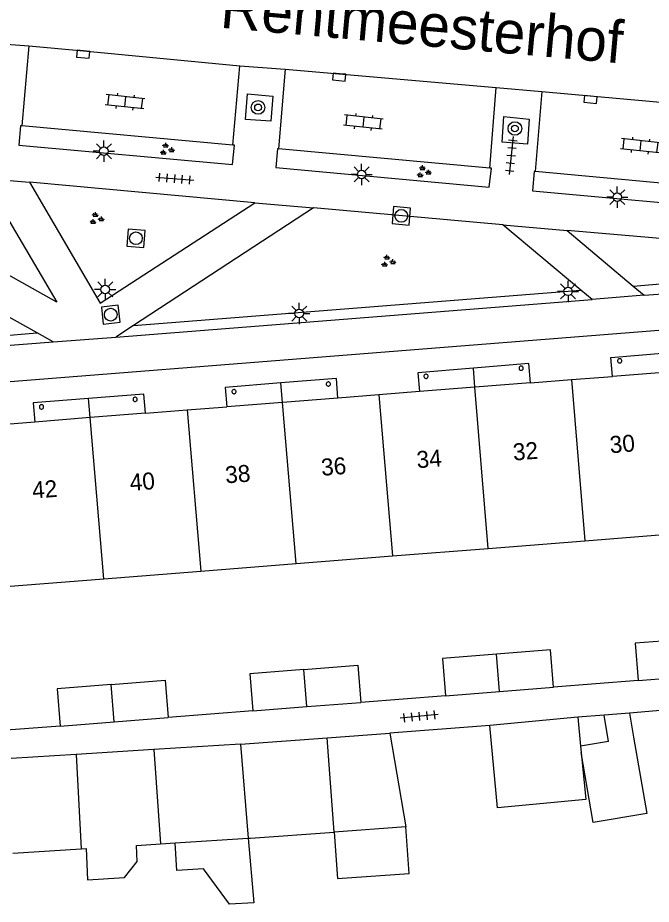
# Model space of a CAD drawing. Extents: x 132998 to 136004, y 396998 to 398512.
# Drawn here: x 133025.5 to 133062.8, y 397753.1 to 397805.4 of the extents above; entities that cross this region are included whole.
import ezdxf

# ---------------------------------------------------------------- set-up
doc = ezdxf.new("R2010")
doc.units = 0
for name, color, linetype in [('gg-afsc-erfafscheiding', 7, 'Continuous'), ('gg-afsc-muur', 7, 'Continuous'), ('gg-anno-huisnummerreeks BGT', 7, 'Continuous'), ('gg-anno-openbare ruimte label', 7, 'Continuous'), ('gg-bbg-bijgebouw', 7, 'Continuous'), ('gg-bbg-gedigitaliseerde bijgebouw', 7, 'Continuous'), ('gg-bbg-hoofdgebouw', 7, 'Continuous'), ('gg-bbg-luifel en loopbrug', 7, 'Continuous'), ('gg-bbg-onder overbouw', 7, 'Continuous'), ('gg-bbg-pand overbouw', 7, 'Continuous'), ('gg-bbg-pilaar onder overbouw', 7, 'Continuous'), ('gg-bbg-tussenscheiding', 7, 'Continuous'), ('gg-bbg-tussenscheiding niveau 01', 7, 'Continuous'), ('gg-knt-verharding', 7, 'Continuous'), ('gg-knt-verharding nz', 7, 'Continuous'), ('gt-grn-groengrens', 7, 'Continuous'), ('gt-grn-weggrens', 7, 'Continuous'), ('gt-symb-boom', 7, 'Continuous'), ('gt-symb-groenvak', 7, 'Continuous'), ('gt-symb-klinker verharding', 7, 'Continuous'), ('gt-symb-kolk', 7, 'Continuous'), ('gt-symb-lichtmast', 7, 'Continuous'), ('gt-symb-rioolschacht', 7, 'Continuous'), ('gt-symb-tegel verharding', 7, 'Continuous')]:
    doc.layers.add(name, color=color, linetype=linetype)

# ---------------------------------------------------------------- blocks, each defined once
blk = doc.blocks.new('gt0-KL1')
at = {"layer": 'gt-symb-klinker verharding'}
for p, q in [((-1.15, 0.3), (1.15, 0.3)), ((-1, -0.3), (-1, 0.3)), ((-0.5, 0.3), (-0.5, 0.45)), ((0, -0.3), (0, 0.3)), ((0.5, 0.3), (0.5, 0.45)), ((1, -0.3), (1, 0.3)), ((-1.15, -0.3), (1.15, -0.3)), ((-0.5, -0.45), (-0.5, -0.3)), ((0.5, -0.45), (0.5, -0.3))]:
    blk.add_line(p, q, dxfattribs=at)
blk = doc.blocks.new('gt0-RS')
at = {"layer": 'gt-symb-rioolschacht'}
blk.add_lwpolyline([(-0.5, -0.5), (0.5, -0.5), (0.5, 0.5), (-0.5, 0.5)], close=True, dxfattribs=at)
blk.add_circle((0, 0), 0.375, dxfattribs=at)
blk = doc.blocks.new('gt0-GRVAK')
at = {"layer": 'gt-symb-groenvak'}
for p, q in [((-0.11, 0.189), (-0.228, 0.24)), ((-0.182, 0.153), (0.088, 0.153)), ((-0.091, 0.211), (-0.156, 0.322)), ((-0.047, 0.214), (-0.047, 0.393)), ((-0.004, 0.211), (0.061, 0.322)), ((0.015, 0.189), (0.133, 0.24)), ((0.262, -0.052), (0.197, 0.059)), ((0.305, -0.049), (0.305, 0.13)), ((0.349, -0.052), (0.414, 0.059)), ((-0.245, -0.228), (-0.363, -0.177)), ((-0.318, -0.264), (-0.047, -0.264)), ((-0.226, -0.206), (-0.291, -0.095)), ((-0.183, -0.203), (-0.183, -0.024)), ((-0.139, -0.206), (-0.074, -0.095)), ((-0.12, -0.228), (-0.002, -0.177)), ((0.243, -0.074), (0.125, -0.023)), ((0.17, -0.11), (0.441, -0.11)), ((0.368, -0.074), (0.486, -0.023))]:
    blk.add_line(p, q, dxfattribs=at)
blk = doc.blocks.new('gt0-TEG1')
at = {"layer": 'gt-symb-tegel verharding'}
for p, q in [((-1.125, 0), (1.125, 0)), ((-0.9, -0.25), (-0.9, 0.25)), ((-0.45, -0.25), (-0.45, 0.25)), ((0, -0.25), (0, 0.25)), ((0.45, -0.25), (0.45, 0.25)), ((0.9, -0.25), (0.9, 0.25))]:
    blk.add_line(p, q, dxfattribs=at)
blk = doc.blocks.new('gt0-BOOM')
at = {"layer": 'gt-symb-boom'}
for radius in [0.4, 0.2]:
    blk.add_circle((0, 0), radius, dxfattribs=at)
blk = doc.blocks.new('gt0-KOLK')
at = {"layer": 'gt-symb-kolk'}
blk.add_lwpolyline([(0, 0), (0.375, 0), (0.375, 0.4), (-0.375, 0.4), (-0.375, 0), (0, 0)], dxfattribs=at)
blk = doc.blocks.new('gt0-LMAST')
at = {"layer": 'gt-symb-lichtmast'}
for p, q in [((-0.005, 0.246), (-0.005, 0.621)), ((-0.182, 0.173), (-0.447, 0.438)), ((0.172, 0.173), (0.437, 0.438)), ((-0.255, -0.004), (-0.63, -0.004)), ((-0.182, -0.181), (-0.447, -0.446)), ((-0.005, -0.254), (-0.005, -0.629)), ((0.437, -0.446), (0.172, -0.181)), ((0.245, -0.004), (0.62, -0.004))]:
    blk.add_line(p, q, dxfattribs=at)
blk.add_circle((-0.005, -0.004), 0.25, dxfattribs=at)

msp = doc.modelspace()

# ---------------------------------------------------------------- linework, layer by layer
at = {"layer": 'gg-afsc-erfafscheiding'}
for p, q in [((133064.998, 397764.623), (133061.563, 397764.347)), ((133060.061, 397764.227), (133058.517, 397764.103)), ((133053.318, 397763.606), (133047.436, 397763.165))]:
    msp.add_line(p, q, dxfattribs=at)
at = {"layer": 'gg-afsc-muur'}
for p, q in [((133062.071, 397766.267), (133057.075, 397765.873)), ((133050.718, 397765.368), (133045.71, 397764.974)), ((133039.341, 397764.476), (133034.353, 397764.089)), ((133027.979, 397763.58), (133022.972, 397763.187))]:
    msp.add_line(p, q, dxfattribs=at)
at = {"layer": 'gg-bbg-bijgebouw'}
for p, q in [((133062.071, 397766.267), (133065.252, 397766.516)), ((133053.897, 397765.621), (133057.075, 397765.873)), ((133050.718, 397765.368), (133053.897, 397765.621)), ((133039.341, 397764.476), (133042.525, 397764.725)), ((133042.525, 397764.725), (133045.71, 397764.974)), ((133031.166, 397763.835), (133034.353, 397764.089)), ((133058.517, 397764.103), (133053.318, 397763.606)), ((133027.979, 397763.58), (133031.166, 397763.835))]:
    msp.add_line(p, q, dxfattribs=at)
for points in [[(133065.081, 397768.709), (133061.9, 397768.46), (133062.071, 397766.267)], [(133053.723, 397767.814), (133050.544, 397767.561), (133050.718, 397765.368)], [(133057.075, 397765.873), (133056.901, 397768.066), (133053.723, 397767.814)], [(133042.354, 397766.918), (133039.17, 397766.669), (133039.341, 397764.476)], [(133042.354, 397766.918), (133045.538, 397767.167), (133045.71, 397764.974)], [(133030.991, 397766.028), (133034.178, 397766.282), (133034.353, 397764.089)], [(133030.991, 397766.028), (133027.804, 397765.773), (133027.979, 397763.58)]]:
    msp.add_lwpolyline(points, dxfattribs=at)
at = {"layer": 'gg-bbg-gedigitaliseerde bijgebouw'}
for p, q in [((133058.517, 397764.103), (133058.681, 397762.392)), ((133061.563, 397764.347), (133060.061, 397764.227)), ((133060.329, 397762.676), (133060.061, 397764.227)), ((133061.563, 397764.347), (133061.807, 397762.93)), ((133043.74, 397762.888), (133047.436, 397763.165)), ((133047.436, 397763.165), (133048.368, 397757.637)), ((133038.615, 397762.517), (133033.506, 397762.193)), ((133038.615, 397762.517), (133043.74, 397762.888)), ((133060.329, 397762.676), (133058.681, 397762.392)), ((133033.506, 397762.193), (133028.928, 397761.903)), ((133028.928, 397761.903), (133025.091, 397761.659)), ((133039.21, 397756.971), (133044.144, 397757.33)), ((133048.368, 397757.637), (133044.144, 397757.33)), ((133034.758, 397756.689), (133039.082, 397756.963)), ((133039.082, 397756.963), (133039.21, 397756.971)), ((133025.186, 397756.082), (133029.215, 397756.337)), ((133033.894, 397756.634), (133034.758, 397756.689))]:
    msp.add_line(p, q, dxfattribs=at)
for points in [[(133058.716, 397762.022), (133058.981, 397759.252), (133053.782, 397758.755), (133053.318, 397763.606)], [(133061.807, 397762.93), (133062.582, 397758.428), (133059.428, 397757.885), (133058.716, 397762.022)], [(133029.215, 397756.337), (133029.509, 397756.356), (133029.604, 397754.506), (133031.779, 397754.644), (133032.534, 397755.6), (133032.485, 397756.545), (133033.894, 397756.634)]]:
    msp.add_lwpolyline(points, dxfattribs=at)
at = {"layer": 'gg-bbg-hoofdgebouw'}
for p, q in [((133055.729, 397783.826), (133058.137, 397784.007)), ((133058.137, 397784.007), (133060.554, 397784.188)), ((133046.772, 397783.116), (133044.369, 397782.925)), ((133049.176, 397783.306), (133046.772, 397783.116)), ((133035.466, 397782.219), (133037.816, 397782.405)), ((133033.009, 397782.024), (133035.466, 397782.219)), ((133026.48, 397781.507), (133024.059, 397781.315)), ((133058.94, 397774.509), (133064.624, 397774.959)), ((133047.578, 397773.609), (133053.237, 397774.057)), ((133053.237, 397774.057), (133058.94, 397774.509)), ((133041.902, 397773.159), (133047.578, 397773.609)), ((133036.271, 397772.713), (133041.902, 397773.159)), ((133030.555, 397772.26), (133036.271, 397772.713)), ((133024.786, 397771.803), (133030.555, 397772.26))]:
    msp.add_line(p, q, dxfattribs=at)
at = {"layer": 'gg-bbg-luifel en loopbrug'}
for points in [[(133044.144, 397757.33), (133044.344, 397754.582), (133048.568, 397754.889), (133048.368, 397757.637)], [(133039.082, 397756.963), (133039.402, 397753.161), (133037.965, 397753.07), (133036.429, 397755.164), (133034.871, 397755.065), (133034.758, 397756.689)]]:
    msp.add_lwpolyline(points, dxfattribs=at)
at = {"layer": 'gg-bbg-onder overbouw'}
for p, q in [((133063.821, 397784.451), (133060.554, 397784.188)), ((133052.451, 397783.566), (133049.176, 397783.306)), ((133055.729, 397783.826), (133052.451, 397783.566)), ((133044.369, 397782.925), (133041.098, 397782.665)), ((133041.098, 397782.665), (133037.816, 397782.405)), ((133033.009, 397782.024), (133029.751, 397781.766)), ((133029.751, 397781.766), (133026.48, 397781.507))]:
    msp.add_line(p, q, dxfattribs=at)
at = {"layer": 'gg-bbg-pand overbouw'}
for points in [[(133060.554, 397784.188), (133060.455, 397785.319), (133063.725, 397785.589)], [(133052.359, 397784.691), (133049.083, 397784.417), (133049.176, 397783.306)], [(133055.729, 397783.826), (133055.634, 397784.965), (133052.359, 397784.691)], [(133044.369, 397782.925), (133044.277, 397784.075), (133041.001, 397783.812)], [(133041.001, 397783.812), (133037.724, 397783.549), (133037.816, 397782.405)], [(133029.656, 397782.9), (133026.39, 397782.642), (133026.48, 397781.507)], [(133033.009, 397782.024), (133032.92, 397783.157), (133029.656, 397782.9)]]:
    msp.add_lwpolyline(points, dxfattribs=at)
at = {"layer": 'gg-bbg-pilaar onder overbouw'}
for points in [[(133061.114, 397785.098), (133061.114, 397785.138), (133061.102, 397785.175), (133061.078, 397785.207), (133061.046, 397785.231), (133061.009, 397785.243), (133060.969, 397785.243), (133060.932, 397785.231), (133060.9, 397785.207), (133060.876, 397785.175), (133060.864, 397785.138), (133060.864, 397785.098), (133060.876, 397785.061), (133060.9, 397785.029), (133060.932, 397785.005), (133060.969, 397784.993), (133061.009, 397784.993), (133061.046, 397785.005), (133061.078, 397785.029), (133061.102, 397785.061), (133061.114, 397785.098)], [(133055.299, 397784.664), (133055.299, 397784.704), (133055.287, 397784.741), (133055.263, 397784.773), (133055.231, 397784.797), (133055.194, 397784.809), (133055.154, 397784.809), (133055.117, 397784.797), (133055.085, 397784.773), (133055.061, 397784.741), (133055.049, 397784.704), (133055.049, 397784.664), (133055.061, 397784.627), (133055.085, 397784.595), (133055.117, 397784.571), (133055.154, 397784.559), (133055.194, 397784.559), (133055.231, 397784.571), (133055.263, 397784.595), (133055.287, 397784.627), (133055.299, 397784.664)], [(133049.688, 397784.188), (133049.688, 397784.228), (133049.676, 397784.265), (133049.652, 397784.297), (133049.62, 397784.321), (133049.583, 397784.333), (133049.543, 397784.333), (133049.506, 397784.321), (133049.474, 397784.297), (133049.45, 397784.265), (133049.438, 397784.228), (133049.438, 397784.188), (133049.45, 397784.151), (133049.474, 397784.119), (133049.506, 397784.095), (133049.543, 397784.083), (133049.583, 397784.083), (133049.62, 397784.095), (133049.652, 397784.119), (133049.676, 397784.151), (133049.688, 397784.188)], [(133038.363, 397783.281), (133038.363, 397783.321), (133038.351, 397783.358), (133038.327, 397783.39), (133038.295, 397783.414), (133038.258, 397783.426), (133038.218, 397783.426), (133038.181, 397783.414), (133038.149, 397783.39), (133038.125, 397783.358), (133038.113, 397783.321), (133038.113, 397783.281), (133038.125, 397783.244), (133038.149, 397783.212), (133038.181, 397783.188), (133038.218, 397783.176), (133038.258, 397783.176), (133038.295, 397783.188), (133038.327, 397783.212), (133038.351, 397783.244), (133038.363, 397783.281)], [(133043.927, 397783.729), (133043.927, 397783.769), (133043.915, 397783.806), (133043.891, 397783.838), (133043.859, 397783.862), (133043.822, 397783.874), (133043.782, 397783.874), (133043.745, 397783.862), (133043.713, 397783.838), (133043.689, 397783.806), (133043.677, 397783.769), (133043.677, 397783.729), (133043.689, 397783.692), (133043.713, 397783.66), (133043.745, 397783.636), (133043.782, 397783.624), (133043.822, 397783.624), (133043.859, 397783.636), (133043.891, 397783.66), (133043.915, 397783.692), (133043.927, 397783.729)], [(133032.53, 397782.824), (133032.53, 397782.864), (133032.518, 397782.901), (133032.494, 397782.933), (133032.462, 397782.957), (133032.425, 397782.969), (133032.385, 397782.969), (133032.348, 397782.957), (133032.316, 397782.933), (133032.292, 397782.901), (133032.28, 397782.864), (133032.28, 397782.824), (133032.292, 397782.787), (133032.316, 397782.755), (133032.348, 397782.731), (133032.385, 397782.719), (133032.425, 397782.719), (133032.462, 397782.731), (133032.494, 397782.755), (133032.518, 397782.787), (133032.53, 397782.824)], [(133027.008, 397782.381), (133027.008, 397782.421), (133026.996, 397782.458), (133026.972, 397782.49), (133026.94, 397782.514), (133026.903, 397782.526), (133026.863, 397782.526), (133026.826, 397782.514), (133026.794, 397782.49), (133026.77, 397782.458), (133026.758, 397782.421), (133026.758, 397782.381), (133026.77, 397782.344), (133026.794, 397782.312), (133026.826, 397782.288), (133026.863, 397782.276), (133026.903, 397782.276), (133026.94, 397782.288), (133026.972, 397782.312), (133026.996, 397782.344), (133027.008, 397782.381)]]:
    msp.add_lwpolyline(points, dxfattribs=at)
at = {"layer": 'gg-bbg-tussenscheiding'}
for p, q in [((133058.137, 397784.007), (133058.94, 397774.509)), ((133053.237, 397774.057), (133052.451, 397783.566)), ((133046.772, 397783.116), (133047.578, 397773.609)), ((133041.902, 397773.159), (133041.098, 397782.665)), ((133035.466, 397782.219), (133036.271, 397772.713)), ((133030.555, 397772.26), (133029.751, 397781.766)), ((133053.897, 397765.621), (133053.723, 397767.814)), ((133042.525, 397764.725), (133042.354, 397766.918)), ((133031.166, 397763.835), (133030.991, 397766.028)), ((133038.615, 397762.517), (133039.082, 397756.963)), ((133044.144, 397757.33), (133043.74, 397762.888)), ((133033.506, 397762.193), (133033.894, 397756.634)), ((133058.681, 397762.392), (133058.716, 397762.022)), ((133028.928, 397761.903), (133029.215, 397756.337))]:
    msp.add_line(p, q, dxfattribs=at)
at = {"layer": 'gg-bbg-tussenscheiding niveau 01'}
for p, q in [((133052.451, 397783.566), (133052.359, 397784.691)), ((133041.098, 397782.665), (133041.001, 397783.812)), ((133029.751, 397781.766), (133029.656, 397782.9))]:
    msp.add_line(p, q, dxfattribs=at)
at = {"layer": 'gg-knt-verharding'}
for p, q in [((133023.461, 397803.905), (133026.135, 397803.688)), ((133026.135, 397803.688), (133025.721, 397798.976)), ((133038.174, 397797.839), (133038.586, 397802.519)), ((133038.586, 397802.519), (133041.25, 397802.323)), ((133041.25, 397802.323), (133040.86, 397797.622)), ((133053.327, 397796.488), (133053.697, 397801.231)), ((133053.697, 397801.231), (133056.389, 397800.992)), ((133056.389, 397800.992), (133056.007, 397796.278)), ((133038.174, 397797.839), (133025.721, 397798.976)), ((133053.327, 397796.488), (133040.86, 397797.622)), ((133068.48, 397795.131), (133056.007, 397796.278)), ((133039.472, 397794.443), (133026.179, 397795.655)), ((133026.179, 397795.655), (133030.344, 397788.518)), ((133030.344, 397788.518), (133039.472, 397794.443)), ((133042.922, 397794.143), (133032.316, 397787.197)), ((133054.094, 397793.135), (133042.922, 397794.143)), ((133058.704, 397789.293), (133054.094, 397793.135)), ((133073.73, 397791.408), (133057.881, 397792.809)), ((133057.881, 397792.809), (133061.783, 397789.53)), ((133062.435, 397788.982), (133073.683, 397789.909)), ((133000, 397781.931), (133093.733, 397789.337)), ((133059.363, 397788.743), (133058.704, 397789.293)), ((133061.783, 397789.53), (133062.435, 397788.982)), ((133031.27, 397786.512), (133059.363, 397788.743)), ((133032.316, 397787.197), (133031.27, 397786.512)), ((133027.57, 397786.233), (133026.624, 397786.762)), ((133000.324, 397784.128), (133027.57, 397786.233))]:
    msp.add_line(p, q, dxfattribs=at)
for points in [[(133039.038, 397800.861), (133040.525, 397800.72), (133040.413, 397799.253), (133038.92, 397799.352), (133039.038, 397800.861)], [(133054.145, 397799.534), (133055.651, 397799.377), (133055.558, 397797.901), (133054.048, 397798.009), (133054.145, 397799.534)], [(133025.721, 397798.976), (133025.653, 397798.981), (133025.552, 397797.839), (133038.154, 397796.693), (133038.265, 397797.831), (133038.174, 397797.839)], [(133040.86, 397797.622), (133040.796, 397797.628), (133040.709, 397796.527), (133053.291, 397795.358), (133053.42, 397796.475), (133053.327, 397796.488)], [(133023.491, 397795.864), (133027.788, 397788.587), (133013.097, 397796.805)], [(133056.007, 397796.278), (133055.933, 397796.28), (133055.843, 397795.14), (133068.398, 397794.002)], [(133026.624, 397786.762), (133010.744, 397795.633), (133000.91, 397784.775)]]:
    msp.add_lwpolyline(points, dxfattribs=at)
at = {"layer": 'gg-knt-verharding nz'}
for p, q in [((133041.25, 397802.323), (133053.697, 397801.231)), ((133056.389, 397800.992), (133068.827, 397799.886))]:
    msp.add_line(p, q, dxfattribs=at)
msp.add_lwpolyline([(133026.135, 397803.688), (133029.36, 397803.4), (133038.586, 397802.519)], dxfattribs=at)
at = {"layer": 'gt-grn-groengrens'}
for p, q in [((133061.783, 397789.53), (133073.702, 397790.513)), ((133032.316, 397787.197), (133058.704, 397789.293)), ((133000.91, 397784.775), (133026.624, 397786.762))]:
    msp.add_line(p, q, dxfattribs=at)
at = {"layer": 'gt-grn-weggrens'}
for p, q in [((133023.491, 397795.864), (133026.179, 397795.655)), ((133039.472, 397794.443), (133042.922, 397794.143)), ((133054.094, 397793.135), (133057.881, 397792.809)), ((133062.435, 397788.982), (133059.363, 397788.743)), ((133027.57, 397786.233), (133031.27, 397786.512))]:
    msp.add_line(p, q, dxfattribs=at)

# ---------------------------------------------------------------- block references
at = {"layer": 'gt-symb-boom'}
for p in [(133039.656, 397800.061), (133054.806, 397798.818)]:
    msp.add_blockref('gt0-BOOM', p, dxfattribs=at)
at = {"layer": 'gt-symb-groenvak'}
for p in [(133034.256, 397797.58), (133049.408, 397796.254), (133030.108, 397793.496), (133047.308, 397790.976)]:
    msp.add_blockref('gt0-GRVAK', p, dxfattribs=at)
at = {"layer": 'gt-symb-klinker verharding'}
for p, rotation in [((133031.808, 397800.396), 173.91906340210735), ((133045.864, 397799.196), 173.912991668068), ((133062.2, 397797.802), 173.91299166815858)]:
    msp.add_blockref('gt0-KL1', p, dxfattribs=dict(at, rotation=rotation))
at = {"layer": 'gt-symb-kolk'}
for p, rotation in [((133029.36, 397803.4), 174.89375827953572), ((133044.457, 397802.049), 175.1221191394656), ((133059.283, 397800.727), 174.7796383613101)]:
    msp.add_blockref('gt0-KOLK', p, dxfattribs=dict(at, rotation=rotation))
at = {"layer": 'gt-symb-lichtmast'}
for p in [(133030.567, 397797.483), (133045.768, 397796.111), (133060.851, 397794.773), (133030.647, 397789.332), (133057.945, 397789.216), (133042.088, 397787.911)]:
    msp.add_blockref('gt0-LMAST', p, dxfattribs=at)
at = {"layer": 'gt-symb-rioolschacht'}
for p, rotation in [((133048.106, 397793.668), 175.00791883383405), ((133032.453, 397792.346), -4.701808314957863), ((133030.969, 397787.841), 6.549091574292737)]:
    msp.add_blockref('gt0-RS', p, dxfattribs=dict(at, rotation=rotation))
at = {"layer": 'gt-symb-tegel verharding'}
for p, rotation in [((133054.586, 397797.229), -96.1439957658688), ((133034.738, 397795.86), -4.644721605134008), ((133049.16, 397764.153), -174.3749399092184)]:
    msp.add_blockref('gt0-TEG1', p, dxfattribs=dict(at, rotation=rotation))

# ---------------------------------------------------------------- texts
at = {"layer": 'gg-anno-huisnummerreeks BGT'}
for s, rotation, p in [('32', 4.5, (133054.726, 397779.233)), ('30', 4.6, (133060.437, 397779.665)), ('34', 4.5, (133049.043, 397778.782)), ('36', 4.5, (133043.411, 397778.336)), ('38', 4.5, (133037.755, 397777.887)), ('40', 4.5, (133032.124, 397777.441)), ('42', 4.5, (133026.367, 397776.985))]:
    msp.add_text(s, height=1, rotation=rotation, dxfattribs=at).set_placement(p)
at = {"layer": 'gg-anno-openbare ruimte label'}
msp.add_text('Rentmeesterhof', height=2.5, rotation=354.9, dxfattribs=at).set_placement((133037.37, 397804.769))

doc.saveas('drawing.dxf')
